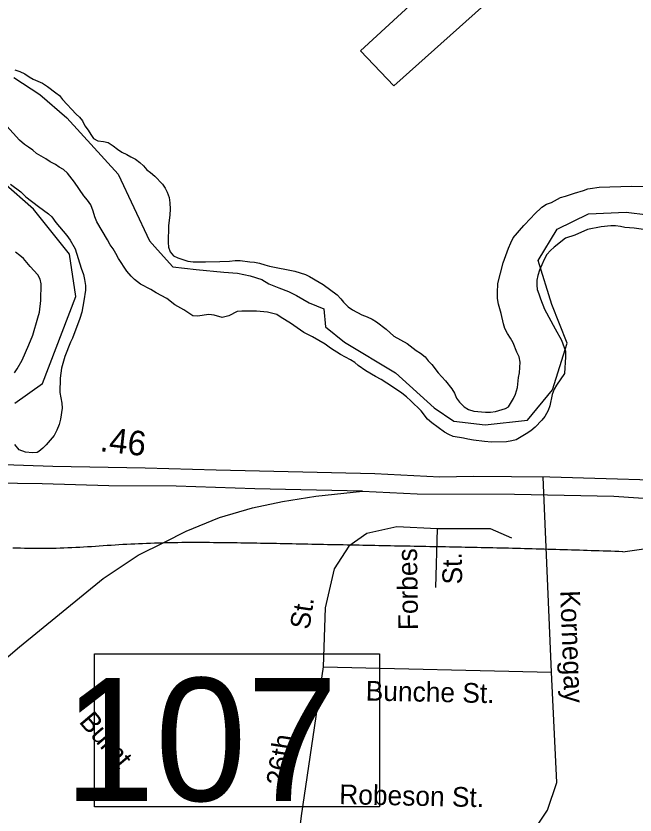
# Model space of a CAD drawing. Extents: x 1945482 to 2853149, y 66427 to 1015778.
# Drawn here: x 2327723 to 2329787, y 185314 to 187980 of the extents above; entities that cross this region are included whole.
import ezdxf

# ---------------------------------------------------------------- set-up
doc = ezdxf.new("R2010")
doc.units = 0
for name, color, linetype in [('Old_Level_10', 7, 'Continuous'), ('Old_Level_17', 7, 'Continuous'), ('Old_Level_21', 7, 'Continuous'), ('Old_Level_28', 7, 'Continuous'), ('Old_Level_3', 7, 'Continuous'), ('Old_Level_31', 7, 'Continuous'), ('Old_Level_35', 7, 'Continuous'), ('Old_Level_47', 7, 'Continuous'), ('Old_Level_48', 7, 'Continuous'), ('Old_Level_49', 7, 'Continuous'), ('Old_Level_55', 7, 'Continuous'), ('Old_Level_60', 7, 'Continuous')]:
    doc.layers.add(name, color=color, linetype=linetype)

msp = doc.modelspace()

# ---------------------------------------------------------------- linework, layer by layer
at = {"layer": 'Old_Level_28'}
for points in [[(2328153.3, 186470.7), (2327845.7, 186476.4), (2327649.3, 186483.7), (2327569.3, 186491.8), (2327506.9, 186499.9), (2327431.4, 186515.4), (2327350.2, 186540.5), (2327185, 186597.4), (2327032.4, 186657.5), (2326444.7, 186882.4)], [(2328878.5, 186394.7), (2328519.9, 186402.8), (2328257.5, 186410.8), (2328033.2, 186412.8), (2327810.8, 186418.8), (2327644.6, 186420.8), (2327573.4, 186427.7), (2327502, 186440.6), (2327417.6, 186458.5), (2327298.1, 186492.9), (2327024.5, 186593.3), (2326441.1, 186811.7)], [(2328919.1, 186452.8), (2328390.3, 186465), (2328153.3, 186470.7)], [(2332318.4, 185376.9), (2331787.3, 185644.5), (2331218.9, 185933.5), (2330727.3, 186188.5), (2330596.9, 186260.8), (2330545.6, 186286.4), (2330485, 186309.7), (2330391.8, 186340), (2330315, 186358.7), (2330028.1, 186426), (2329502.7, 186440.9), (2329247.4, 186443.3), (2329135.8, 186440.9), (2328919.1, 186452.8)], [(2328878.5, 186394.7), (2329060.2, 186385.7), (2329385.5, 186384.3), (2329716.3, 186377.3), (2330028.1, 186356.5), (2330273, 186298.1), (2330366.2, 186265.5), (2330422.1, 186249.1), (2330480.4, 186223.5), (2330545.6, 186186.2), (2330594.5, 186162.9), (2330711, 186107), (2331408.6, 185771.3), (2331678.8, 185632.4), (2332283.6, 185316.4)]]:
    msp.add_lwpolyline(points, dxfattribs=at)
at = {"layer": 'Old_Level_3'}
for points in [[(2328446.9, 186221.8), (2328433.8, 186222), (2328420.7, 186222.1), (2328407.6, 186222.3), (2328394.4, 186222.4), (2328381.3, 186222.6), (2328368.2, 186222.7), (2328355.1, 186222.8), (2328342, 186222.9), (2328328.8, 186223), (2328315.7, 186223), (2328302.6, 186223), (2328289.5, 186222.9), (2328276.3, 186222.7), (2328263.2, 186222.5), (2328250.1, 186222.3), (2328237, 186222), (2328223.9, 186221.7), (2328210.7, 186221.3), (2328197.6, 186220.9), (2328184.5, 186220.5), (2328171.4, 186220.1), (2328158.3, 186219.6), (2328145.1, 186219.1), (2328132, 186218.6), (2328118.9, 186218.1), (2328105.8, 186217.5), (2328092.7, 186216.8), (2328079.6, 186216.1), (2328066.5, 186215.4), (2328053.4, 186214.6), (2328040.3, 186213.7), (2328027.2, 186212.9), (2328014.1, 186212), (2328001, 186211.1), (2327987.9, 186210.2), (2327974.8, 186209.3), (2327961.7, 186208.5), (2327948.6, 186207.6), (2327935.5, 186206.9), (2327922.4, 186206.1), (2327909.3, 186205.5), (2327896.2, 186204.9), (2327883.1, 186204.3), (2327870, 186203.9), (2327856.9, 186203.6), (2327843.7, 186203.3), (2327830.6, 186203.1), (2327817.5, 186203), (2327804.4, 186202.9), (2327791.2, 186203), (2327778.1, 186203.1), (2327765, 186203.3), (2327751.8, 186203.5), (2327738.7, 186203.8), (2327725.6, 186204.2), (2327712.5, 186204.7)], [(2329745.8, 186192.6), (2329732.7, 186193), (2329719.6, 186193.4), (2329706.5, 186193.8), (2329693.3, 186194.2), (2329680.2, 186194.6), (2329667.1, 186195.1), (2329654, 186195.5), (2329640.9, 186195.9), (2329627.8, 186196.3), (2329614.6, 186196.8), (2329601.5, 186197.2), (2329588.4, 186197.6), (2329575.3, 186198), (2329562.2, 186198.4), (2329549.1, 186198.8), (2329535.9, 186199.2), (2329522.8, 186199.6), (2329509.7, 186200), (2329496.6, 186200.4), (2329483.5, 186200.8), (2329470.4, 186201.2), (2329457.2, 186201.5), (2329444.1, 186201.9), (2329431, 186202.2), (2329417.9, 186202.5), (2329404.8, 186202.9), (2329391.6, 186203.2), (2329378.5, 186203.5), (2329365.4, 186203.8), (2329352.3, 186204.1), (2329339.2, 186204.4), (2329326, 186204.7), (2329312.9, 186205), (2329299.8, 186205.3), (2329286.7, 186205.6), (2329273.6, 186205.8), (2329260.4, 186206.1), (2329247.3, 186206.4), (2329234.2, 186206.7), (2329221.1, 186206.9), (2329208, 186207.2), (2329194.8, 186207.5), (2329181.7, 186207.7), (2329168.6, 186208), (2329155.5, 186208.3), (2329142.4, 186208.5), (2329129.2, 186208.8), (2329116.1, 186209), (2329103, 186209.3), (2329089.9, 186209.6), (2329076.8, 186209.8), (2329063.6, 186210.1), (2329050.5, 186210.3), (2329037.4, 186210.6), (2329024.3, 186210.8), (2329011.1, 186211.1), (2328998, 186211.3), (2328984.9, 186211.5), (2328971.8, 186211.8), (2328958.7, 186212), (2328945.5, 186212.3), (2328932.4, 186212.5), (2328919.3, 186212.8), (2328906.2, 186213.1), (2328893.1, 186213.3), (2328879.9, 186213.6), (2328866.8, 186213.8), (2328853.7, 186214.1), (2328840.6, 186214.4), (2328827.5, 186214.7), (2328814.3, 186214.9), (2328801.2, 186215.2), (2328788.1, 186215.5), (2328775, 186215.8), (2328761.8, 186216), (2328748.7, 186216.3), (2328735.6, 186216.6), (2328722.5, 186216.9), (2328709.4, 186217.1), (2328696.2, 186217.4), (2328683.1, 186217.7), (2328670, 186217.9), (2328656.9, 186218.2), (2328643.8, 186218.5), (2328630.6, 186218.7), (2328617.5, 186219), (2328604.4, 186219.2), (2328591.3, 186219.5), (2328578.1, 186219.7), (2328565, 186220), (2328551.9, 186220.2), (2328538.8, 186220.4), (2328525.7, 186220.6), (2328512.5, 186220.8), (2328499.4, 186221.1), (2328486.3, 186221.3), (2328473.2, 186221.4), (2328460.1, 186221.6), (2328446.9, 186221.8)], [(2329745.8, 186192.6), (2329785, 186197.2), (2329824.2, 186202.7)]]:
    msp.add_lwpolyline(points, dxfattribs=at)
at = {"layer": 'Old_Level_31'}
msp.add_lwpolyline([(2327985.4, 185852.3), (2328934.5, 185852.3), (2328934.5, 185340.9), (2327985.4, 185340.9)], close=True, dxfattribs=at)
at = {"layer": 'Old_Level_35'}
for points in [[(2329465, 184532.2), (2329409.8, 184618.1), (2329366.8, 184747), (2329342.3, 184955.7), (2329360.7, 185090.7), (2329403.6, 185201.1), (2329434.3, 185238), (2329495.6, 185330), (2329526.3, 185422.1), (2329507.9, 185790.3), (2329480.2, 186441.1)], [(2329127.7, 186269), (2328992.7, 186275.1), (2328892.5, 186253), (2328832.6, 186211.2), (2328784.4, 186135.6), (2328754.4, 186005.1), (2328747.4, 185808.7), (2329507.9, 185790.3)], [(2329375.8, 186238.2), (2329305.5, 186269), (2329127.7, 186269), (2329121.5, 186072.6)], [(2328747.4, 185808.7), (2328673.8, 185311.6), (2328637, 185017), (2328612.5, 184912.7)]]:
    msp.add_lwpolyline(points, dxfattribs=at)
at = {"layer": 'Old_Level_47'}
for points in [[(2327735.2, 185874.9), (2328013.3, 186103), (2328130.6, 186181.2), (2328218.6, 186224.3), (2328290.3, 186260.8), (2328401.1, 186306.4), (2328511.3, 186339), (2328611.6, 186359.9), (2328723.1, 186378.2), (2328878.5, 186394.7)], [(2326402.5, 185385.6), (2326571.2, 185382.9), (2326859, 185377.7), (2326954.4, 185385.5), (2327041.3, 185400.1), (2327133.3, 185430.4), (2327247.8, 185483.2), (2327357.2, 185564), (2327650, 185804.2), (2327735.2, 185874.9)]]:
    msp.add_lwpolyline(points, dxfattribs=at)
at = {"layer": 'Old_Level_48'}
for points in [[(2327716.2, 187775.1), (2327803, 187718.2), (2327892.8, 187640.3), (2328063.4, 187451.6), (2328168.2, 187230), (2328195.1, 187200.1), (2328246, 187143.1), (2328323.8, 187134.2), (2328416.6, 187125.2), (2328461.5, 187122.2), (2328503.4, 187113.2), (2328542.4, 187101.2), (2328566.3, 187086.2), (2328599.5, 187073.1), (2328632, 187060.4), (2328658.6, 187047.4), (2328701, 187023.3), (2328748.9, 187002.4), (2328754.9, 186942.5), (2328817.8, 186891.6), (2328988.4, 186789.7), (2329117.1, 186672.9), (2329183, 186628), (2329287.7, 186616), (2329428.4, 186631), (2329512.2, 186732.8), (2329560.1, 186888.6), (2329509.2, 187017.4)], [(2327719.2, 186687.9), (2327812, 186753.8), (2327922.7, 187044.3), (2327901.8, 187185.1), (2327782, 187334.8), (2327680.2, 187424.7)], [(2329509.2, 187017.4), (2329464.3, 187164.1), (2329527.2, 187268.9), (2329632, 187319.9), (2329757.7, 187325.8), (2329901.4, 187307.9)]]:
    msp.add_lwpolyline(points, dxfattribs=at)
at = {"layer": 'Old_Level_49'}
for points in [[(2327716.2, 187775.1), (2327803, 187718.2), (2327892.8, 187640.3), (2328063.4, 187451.6), (2328168.2, 187230), (2328195.1, 187200.1), (2328246, 187143.1), (2328323.8, 187134.2), (2328416.6, 187125.2), (2328461.5, 187122.2), (2328503.4, 187113.2), (2328542.4, 187101.2), (2328566.3, 187086.2), (2328599.5, 187073.1), (2328632, 187060.4), (2328658.6, 187047.4), (2328701, 187023.3), (2328748.9, 187002.4), (2328754.9, 186942.5), (2328817.8, 186891.6), (2328988.4, 186789.7), (2329117.1, 186672.9), (2329183, 186628), (2329287.7, 186616), (2329428.4, 186631), (2329512.2, 186732.8), (2329560.1, 186888.6), (2329509.2, 187017.4)], [(2327719.2, 186687.9), (2327812, 186753.8), (2327922.7, 187044.3), (2327901.8, 187185.1), (2327782, 187334.8), (2327680.2, 187424.7)], [(2329509.2, 187017.4), (2329464.3, 187164.1), (2329527.2, 187268.9), (2329632, 187319.9), (2329757.7, 187325.8), (2329901.4, 187307.9)]]:
    msp.add_lwpolyline(points, dxfattribs=at)
at = {"layer": 'Old_Level_55'}
msp.add_lwpolyline([(2330641.5, 192135.8), (2331299.6, 190465.1), (2331362.2, 190297.6), (2331402.5, 190191.1), (2328871.7, 187864.1), (2328982.4, 187746.4), (2331486.6, 189986.4), (2331942.2, 188840.1), (2332078.1, 188895.5), (2331604, 190103.1), (2331828, 190308), (2332027.5, 190474), (2333863.9, 192135.8)], dxfattribs=at)
at = {"layer": 'Old_Level_60'}
for points in [[(2327719.2, 187800.1), (2327736, 187794.2), (2327752.5, 187786.5), (2327767, 187776.4), (2327780.7, 187768.7), (2327796.2, 187762.6), (2327811.5, 187755.2), (2327827.7, 187745.1), (2327856.5, 187724), (2327868, 187714.3), (2327878.2, 187701.6), (2327923.5, 187652.3), (2327934.5, 187642.1), (2327944.5, 187629.5), (2327952.5, 187613.8), (2327964, 187599.4), (2327972.7, 187584.2), (2327982, 187571.1), (2327996.5, 187563), (2328015, 187561.4), (2328030.7, 187557.5), (2328047.2, 187547.1), (2328061.5, 187535.7), (2328075.7, 187525.7), (2328092.2, 187518.1), (2328106, 187509.4), (2328121.5, 187501.7), (2328136, 187490.8), (2328148, 187479.5), (2328159.5, 187466.4), (2328171.7, 187457.6), (2328186, 187445.8), (2328211.2, 187418.6), (2328220.7, 187405.9), (2328227.5, 187391.8), (2328233.5, 187374.3), (2328236.2, 187356.2), (2328237.5, 187335.7), (2328236.5, 187316.9), (2328231.7, 187279.7), (2328230.5, 187224.4), (2328231.7, 187208.6), (2328236.7, 187192.8), (2328248, 187179.8), (2328262.2, 187172.8), (2328295.5, 187162)], [(2329503, 186679.1), (2329497.5, 186663.2), (2329486, 186643.6), (2329476.5, 186631.6), (2329453.7, 186607.7), (2329439, 186596), (2329423.7, 186585.9), (2329390.5, 186566.1), (2329375.7, 186562.4), (2329358.7, 186559.5), (2329308, 186558.5), (2329284.7, 186560.2), (2329248.5, 186564.2), (2329230, 186567.6), (2329215, 186571.4), (2329180.7, 186577.3), (2329166.5, 186583.3), (2329151.5, 186591.4), (2329109, 186622.8), (2329094.5, 186634.7), (2329073.5, 186662.1), (2329039.7, 186696.3), (2329024.5, 186709.6), (2329009.2, 186721.1), (2328978.5, 186742.4), (2328940, 186767.4), (2328921.7, 186777.2), (2328889.2, 186796.3), (2328864, 186813.9), (2328852.7, 186823.7), (2328838.5, 186832.7), (2328805, 186850.6), (2328771.5, 186872.1), (2328754, 186884.4), (2328711.7, 186909.2), (2328683, 186924.3), (2328638.5, 186955.2), (2328607.2, 186973.4), (2328593.2, 186983.8), (2328561.5, 186991.8), (2328525, 186994.7), (2328476.5, 186994.9), (2328460.5, 186994), (2328432.7, 186979.2), (2328411, 186974.2), (2328383.5, 186981.3), (2328366, 186983.5), (2328328.7, 186978.4), (2328312.7, 186980), (2328283, 186999.3), (2328252.5, 187016.7), (2328225.7, 187036.9), (2328190.2, 187056.2), (2328173.2, 187067.3), (2328138.5, 187085.2), (2328117.7, 187100.4), (2328107, 187111.3), (2328092.5, 187128.9), (2328064.5, 187170.7), (2328056.2, 187187.1), (2328047.2, 187202.6), (2328037, 187216.3), (2328028.2, 187233.1), (2327992.2, 187293.4), (2327986, 187309.4), (2327980, 187328.9), (2327972.5, 187349.4), (2327961.7, 187365), (2327949.7, 187379.7), (2327918.7, 187425.1), (2327895.2, 187455.6), (2327881.5, 187467.5), (2327867.5, 187475.8), (2327854.5, 187484.7), (2327836.7, 187493.6), (2327822.7, 187502.9), (2327791, 187521.5), (2327779.2, 187531.8), (2327764.7, 187542.7), (2327751.7, 187551.1), (2327735, 187565.7), (2327693, 187612.5)], [(2327704.5, 187418.5), (2327739.5, 187393.3), (2327756.5, 187376.5), (2327798, 187344.1), (2327831.5, 187319.8), (2327842.7, 187309.6), (2327855.5, 187291.4), (2327892.7, 187247.9), (2327904, 187231.9), (2327920.2, 187203.2), (2327940.5, 187138.4), (2327948, 187117.7), (2327952, 187100.4), (2327954.7, 187080.9), (2327954.5, 187065), (2327949.5, 187029.6), (2327943, 186991.8), (2327936, 186970.8), (2327911.5, 186905.4), (2327904.5, 186891.4), (2327885.7, 186843.3), (2327875.2, 186805.4), (2327870.2, 186771.2), (2327869.7, 186723.5), (2327875.5, 186687.8), (2327877, 186671.4), (2327871.5, 186634.3), (2327867, 186616.9), (2327859.7, 186597.8), (2327850.7, 186580.4), (2327823.7, 186549.2), (2327812.2, 186537.5), (2327799, 186526.5), (2327793.7, 186524), (2327777.8, 186521.9), (2327755, 186524.9), (2327733.2, 186532.9), (2327719.5, 186549.7)], [(2328295.5, 187162), (2328313.7, 187160.1), (2328355.2, 187159.7), (2328403.2, 187160.5), (2328434.5, 187162), (2328454, 187164.5), (2328470.7, 187164.3), (2328502.5, 187159.9), (2328518.2, 187158.9), (2328535.2, 187155.4), (2328552.2, 187149.1), (2328568.5, 187145), (2328652.5, 187129), (2328688, 187117.9), (2328702, 187111.2), (2328734, 187091.4), (2328747.5, 187083.9), (2328793.5, 187049.9), (2328805.7, 187036.7), (2328815, 187024.6), (2328830.2, 187009.9), (2328844.5, 186999.3), (2328876.5, 186983.2), (2328894, 186975.8), (2328910.2, 186967.8), (2328925.2, 186958.9), (2328957, 186934.7), (2328983.2, 186912), (2329027.5, 186887), (2329057.5, 186864.1), (2329072.2, 186855.2), (2329087, 186842.8), (2329097.5, 186829.3), (2329109, 186817.2), (2329131, 186789.7), (2329154.7, 186762.2), (2329176, 186735.9), (2329185.2, 186721.3), (2329192, 186704.6), (2329201.7, 186691.4), (2329216.7, 186675.8), (2329231.5, 186667.5), (2329249.5, 186661.7), (2329288.7, 186657.8), (2329305.2, 186658.2), (2329321.7, 186660.5), (2329355.5, 186670.6), (2329365, 186676.3), (2329381.5, 186703.3), (2329388, 186717.7), (2329394.5, 186740.9), (2329398, 186773.9), (2329401.2, 186789), (2329403.2, 186807.3), (2329403.5, 186824.4), (2329400.5, 186842.8), (2329392.7, 186857.8), (2329380.2, 186889.4), (2329371.5, 186904.9), (2329361.2, 186920.5), (2329352.5, 186937.6), (2329348, 186952.7), (2329340.5, 186987.8), (2329332, 187018.7), (2329328.7, 187037.2), (2329328, 187056.7), (2329329.2, 187087.5), (2329347, 187156.2), (2329365.5, 187205.4), (2329372.7, 187222.7), (2329380.7, 187239.2), (2329416, 187281.1), (2329439.7, 187304.8), (2329451.5, 187318.4), (2329476.2, 187341.8), (2329492, 187352), (2329508, 187358.1), (2329538.2, 187373.9), (2329555.2, 187378.5), (2329585.5, 187388.8), (2329615.5, 187397.5), (2329629.5, 187402.7), (2329637, 187404.6), (2329667.5, 187408.2), (2329775.5, 187411.7), (2329822, 187411.4)], [(2329815.2, 187267), (2329784.2, 187271.4), (2329753.2, 187273.9), (2329738, 187277.7), (2329722.2, 187279.3), (2329706, 187279.6), (2329674, 187276.7), (2329628, 187267.2), (2329586.7, 187249.1), (2329555, 187238.1), (2329517, 187208.7), (2329504.7, 187197.9), (2329493.2, 187184.1), (2329483.5, 187167), (2329468.5, 187131.7), (2329462.7, 187114.4), (2329459.2, 187098.2), (2329459, 187082.3), (2329460.5, 187067.4), (2329466.7, 187052.5), (2329472, 187035.9), (2329485.2, 187001.4), (2329520.5, 186935.8), (2329542, 186898.5), (2329554.7, 186861.9), (2329555.5, 186842.7), (2329551.2, 186787.6), (2329525, 186748.6), (2329517.7, 186734.7), (2329510.5, 186716.7), (2329503, 186679.1)], [(2327718.2, 186789.4), (2327727.5, 186802.8), (2327743.2, 186831.3), (2327766, 186882.6), (2327779.5, 186915.5), (2327796.2, 186972.6), (2327801, 186991.8), (2327806.2, 187030.6), (2327807.2, 187086.2), (2327803.5, 187102), (2327796, 187116.5), (2327770.5, 187143.9), (2327748, 187170.8), (2327736.2, 187180.9), (2327721, 187192.4)]]:
    msp.add_lwpolyline(points, dxfattribs=at)

# ---------------------------------------------------------------- texts
at = {"layer": 'Old_Level_10'}
for s, height, rotation, p in [('Forbes', 65.62, 90.8036, (2329063.7, 185931.2)), ('St.', 65.62, 90.8045, (2329210.7, 186083.7)), ('Kornegay', 65.62, 272.1891, (2329537.2, 186062.4)), ('St.', 65.62, 81.3804, (2328701, 185930.7)), ('Bunche St.', 65.62, 358.7803, (2328888.6, 185696.2)), ('26th', 65.62, 81.3396, (2328621.7, 185409.1)), ('Robeson St.', 65.617, 358.7664, (2328800.3, 185350.5))]:
    msp.add_text(s, height=height, rotation=rotation, dxfattribs=at).set_placement(p)
at = {"layer": 'Old_Level_17'}
msp.add_text('.46', height=82.02, rotation=353.581, dxfattribs=at).set_placement((2328000.5, 186528.2))
at = {"layer": 'Old_Level_21'}
msp.add_text('Burnt', height=65.62, rotation=310.4339, dxfattribs=at).set_placement((2327930.9, 185624.2))
at = {"layer": 'Old_Level_31'}
msp.add_text('107', height=410.1, dxfattribs=at).set_placement((2327882, 185361.2))

doc.saveas('drawing.dxf')
